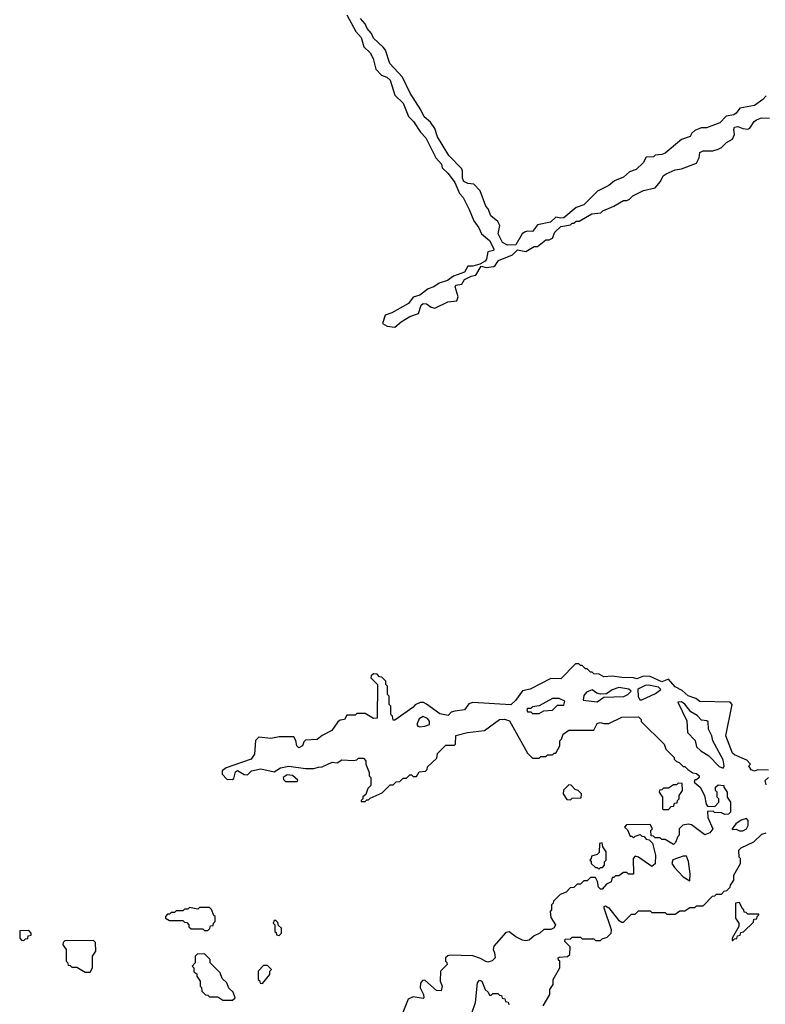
# Model space of a CAD drawing. Extents: x 2889633 to 3052318, y 540750 to 918690.
# Tile 326 of 656: x 2927560 to 2932060, y 758595 to 764539. Entities that reach past the tile are written whole.
import ezdxf

# ---------------------------------------------------------------- set-up
doc = ezdxf.new("R2010")
doc.units = 0

msp = doc.modelspace()

# ---------------------------------------------------------------- linework, layer by layer
at = {"layer": '0CON02XD'}
for points in [[(2929535, 764567.5), (2929587.7, 764467.7), (2929620.7, 764430.7), (2929637.5, 764375), (2929675, 764337.5), (2929693.3, 764305), (2929709.3, 764239.3), (2929743.9, 764203.9), (2929775, 764192.5), (2929795, 764172.5), (2929825, 764082.5), (2929873.8, 764035), (2929906.2, 763955), (2929936.2, 763925), (2929979.2, 763859.2), (2930011.2, 763825), (2930071.2, 763705), (2930105.9, 763665.9), (2930108.8, 763645), (2930145, 763610), (2930185.7, 763555.7), (2930215, 763490), (2930237.5, 763465), (2930273.6, 763393.6), (2930300, 763325), (2930332, 763282), (2930346.4, 763246.4), (2930396.4, 763206.4), (2930422.5, 763155), (2930420, 763145), (2930385, 763137.5), (2930378, 763092), (2930369.3, 763080.7), (2930337.5, 763062.5), (2930295, 763050), (2930265, 763050), (2930245, 763013.8), (2930178.8, 762991.2), (2930142.5, 762965), (2930091.4, 762948.6), (2930060, 762925), (2930025.8, 762914.2), (2929975, 762876.2), (2929935.7, 762864.3), (2929906.7, 762825), (2929805, 762769.2), (2929766.2, 762755), (2929750, 762705), (2929778.3, 762688.3), (2929825, 762682.5), (2929862.5, 762715), (2929913.9, 762746.1), (2929967.5, 762765), (2929983.8, 762815), (2929995, 762825.7), (2930015, 762824), (2930043, 762803), (2930065, 762796.7), (2930143.6, 762836.4), (2930198.3, 762841.7), (2930206.2, 762865), (2930189.2, 762925), (2930193, 762937), (2930228, 762942), (2930245, 762970), (2930285, 762990), (2930313.6, 762996.4), (2930345, 763050), (2930375, 763042.5), (2930421.7, 763048.3), (2930430, 763055)], [(2932065, 764078), (2932045, 764056), (2931995, 764020), (2931906.4, 764003.6), (2931885, 763973.3), (2931870, 763965), (2931822.9, 763957.1), (2931785, 763916.7), (2931705, 763886.7), (2931673.6, 763886.4), (2931635, 763870), (2931616.2, 763853.8), (2931605.8, 763834.2), (2931553.8, 763816.2), (2931455, 763733.3), (2931435, 763723.8), (2931395, 763720), (2931385, 763710), (2931341.7, 763708.3), (2931322.5, 763675), (2931280, 763635), (2931239.5, 763620.5), (2931205, 763588), (2931150, 763565), (2931115, 763538), (2931047, 763503), (2930965, 763420), (2930917.5, 763405), (2930845, 763342.5), (2930825, 763340), (2930795, 763346.7), (2930763.6, 763316.4), (2930685, 763300), (2930655, 763260), (2930625, 763261.2), (2930607.5, 763255), (2930593.3, 763245), (2930555, 763180), (2930505, 763177.5), (2930473, 763193), (2930447.5, 763245), (2930457, 763297), (2930445, 763320), (2930402.5, 763355), (2930387, 763397), (2930373, 763413), (2930340, 763505), (2930300, 763545), (2930265, 763550), (2930241.2, 763561.2), (2930232.3, 763582.3), (2930233.3, 763625), (2930228.3, 763638.3), (2930149.5, 763719.5), (2930082.3, 763832.3), (2930065, 763882.5), (2930040, 763920), (2930001.2, 763951.2), (2929980, 763995), (2929916.2, 764095), (2929870.7, 764190.7), (2929793.8, 764275), (2929767.5, 764355), (2929753.6, 764373.6), (2929695, 764427.5), (2929683.3, 764455), (2929656.2, 764485), (2929644.1, 764514.1), (2929616, 764545)], [(2930430, 763055), (2930450, 763085), (2930535, 763120), (2930565, 763150), (2930615, 763140), (2930665, 763170), (2930685, 763170), (2930735, 763210), (2930755, 763210), (2930775, 763220), (2930790, 763255), (2930825, 763290), (2930885, 763300), (2930895, 763310), (2930905, 763310), (2930918.3, 763321.7), (2930937, 763323), (2931013, 763367), (2931067, 763373), (2931080, 763385), (2931146.7, 763413.3), (2931205, 763447.5), (2931225, 763447.5), (2931240, 763455), (2931260, 763475), (2931325, 763507.5), (2931396.1, 763523.9), (2931428.3, 763561.7), (2931443.9, 763596.1), (2931461.7, 763608.3), (2931515, 763632.5), (2931555, 763637.5), (2931645, 763672.5), (2931660, 763705), (2931663.9, 763736.1), (2931685, 763746.7), (2931743, 763747), (2931775, 763757.5), (2931795, 763767.5), (2931825, 763797.5), (2931863, 763817), (2931873.3, 763845), (2931870, 763875), (2931875, 763888.8), (2931895, 763893.8), (2931925, 763881.2), (2931955, 763877.5), (2931966.4, 763883.6), (2931992.5, 763925), (2932006.1, 763933.9), (2932036.4, 763946.4), (2932085, 763943.3)], [(2932078.3, 760008.3), (2932015, 760010), (2931995, 760002.5), (2931975, 760010), (2931960, 760035), (2931970, 760045), (2931948.3, 760068.3), (2931875, 760100), (2931861.7, 760111.7), (2931822.5, 760215), (2931860, 760405), (2931848.3, 760418.3), (2931665, 760422.5), (2931640.7, 760440.7), (2931595, 760457.5), (2931558.8, 760488.8), (2931515, 760512), (2931475, 760557.5), (2931435, 760542), (2931365, 760573.8), (2931323.9, 760576.1), (2931285, 760560), (2931265, 760566.7), (2931195, 760567.5), (2931135, 760576.7), (2931085, 760572.5), (2931057, 760587), (2931025, 760590), (2931015, 760600), (2931005, 760600), (2930985, 760620), (2930975, 760620), (2930955, 760640), (2930945, 760640), (2930935, 760650), (2930915, 760650), (2930825, 760560), (2930765, 760562.5), (2930641.7, 760498.3), (2930595, 760487.5), (2930551.7, 760428.3), (2930525, 760403.3), (2930295, 760416.7), (2930270.7, 760409.3), (2930245, 760372.5), (2930186.4, 760363.6), (2930165, 760357.5), (2930145, 760337.5), (2930095, 760347.5), (2930015, 760407.5), (2929996.4, 760416.4), (2929977, 760417), (2929947, 760403), (2929933, 760387), (2929825, 760310), (2929815, 760310), (2929810, 760335), (2929800, 760345), (2929800, 760395), (2929790, 760405), (2929790, 760455), (2929780, 760465), (2929780, 760515), (2929770, 760525), (2929770, 760545), (2929745, 760570), (2929731.7, 760571.7), (2929718.3, 760588.3), (2929695, 760590), (2929681.7, 760578.3), (2929680, 760565), (2929720, 760525), (2929718.3, 760321.7), (2929695, 760320), (2929645, 760350), (2929595, 760350), (2929585, 760340), (2929535, 760340), (2929520, 760315), (2929495, 760310), (2929480.7, 760299.3), (2929443, 760247), (2929385, 760217.5), (2929355, 760192.5), (2929285, 760190), (2929275, 760180), (2929266.7, 760155), (2929245, 760143.8), (2929232.5, 760155), (2929227, 760187), (2929215, 760210), (2929125, 760210), (2929075, 760200), (2929003, 760207), (2928983, 760187), (2928977.5, 760105), (2928957.5, 760075), (2928806.7, 760023.3), (2928782.5, 760005), (2928782.5, 759985), (2928810, 759955), (2928845, 759952.5), (2928851.7, 759958.3), (2928861.7, 759998.3), (2928875, 760006.7), (2928915, 759982.5), (2928935, 759980), (2928960, 760005), (2929015, 760016.7), (2929095, 759997.5), (2929135, 760022.5), (2929185, 760032.5), (2929285, 760017.5), (2929335, 760017.5), (2929363.3, 760026.7)], [(2931045, 760420), (2931085, 760450), (2931207, 760453), (2931230, 760465), (2931250, 760485), (2931236.4, 760496.4), (2931175, 760506.7), (2931135, 760492.5), (2931101.7, 760468.3), (2931065, 760467.5), (2931043.3, 760473.3), (2931015, 760492.5), (2931005, 760490), (2930981.7, 760478.3), (2930965, 760460), (2930961.7, 760431.7), (2931045, 760420)], [(2931315, 760432.5), (2931398.3, 760471.7), (2931430, 760495), (2931415, 760508.8), (2931355, 760521.2), (2931335, 760518.8), (2931299.3, 760500.7), (2931290, 760495), (2931293.6, 760453.6), (2931303.6, 760433.6), (2931315, 760432.5)], [(2930695, 760350), (2930723, 760367), (2930775, 760370), (2930805, 760400), (2930845, 760400), (2930850, 760425), (2930815, 760440), (2930775, 760440), (2930695, 760397.5), (2930655, 760390), (2930645, 760380), (2930625, 760380), (2930620, 760375), (2930625, 760360), (2930645, 760360), (2930655, 760350), (2930695, 760350)], [(2931805, 760020), (2931811.2, 760035), (2931805, 760070), (2931742.5, 760185), (2931736.7, 760215), (2931717.5, 760255), (2931715, 760300), (2931707, 760307), (2931675, 760310), (2931648.3, 760338.3), (2931610.7, 760360.7), (2931575, 760407.5), (2931555, 760420), (2931531.7, 760418.3), (2931587, 760307), (2931590, 760235), (2931637, 760187), (2931645, 760150), (2931670, 760125), (2931720, 760095), (2931780.7, 760030.7), (2931805, 760020)], [(2929363.3, 760026.7), (2929385, 760027.5), (2929445, 760057.5), (2929477, 760053), (2929505, 760070), (2929575, 760067.5), (2929595, 760070), (2929605, 760080), (2929635, 760080), (2929650, 760065), (2929650, 760045), (2929670, 759995), (2929670, 759975), (2929680, 759965), (2929680, 759915), (2929661.7, 759898.3), (2929648.3, 759861.7), (2929631.7, 759848.3), (2929630, 759835), (2929620, 759825), (2929620, 759820), (2929645, 759820), (2929655, 759830), (2929665, 759830), (2929675, 759840), (2929748.3, 759871.7), (2929795, 759920), (2929815, 759920), (2929831.7, 759938.3), (2929855, 759940), (2929875, 759960), (2929895, 759960), (2929915, 759980), (2929925, 759980), (2929935, 759970), (2929955, 759970), (2929971.7, 759998.3), (2930008.3, 760001.7), (2930018.3, 760011.7), (2930021.7, 760028.3), (2930078.3, 760081.7), (2930081.7, 760108.3), (2930131.7, 760158.3), (2930185, 760160), (2930190, 760165), (2930193, 760217), (2930263.6, 760236.4), (2930365, 760247.5), (2930455, 760313.8), (2930485, 760316.2), (2930516.4, 760306.4), (2930625, 760110), (2930655, 760080), (2930695, 760080), (2930705, 760090), (2930735, 760090), (2930745, 760100), (2930775, 760100), (2930785, 760110), (2930795, 760110), (2930820, 760155), (2930820, 760185), (2930830, 760195), (2930840, 760225), (2930875, 760250), (2931025, 760250), (2931045, 760290), (2931063, 760297), (2931085, 760290), (2931115, 760290), (2931195, 760327.5), (2931295, 760330), (2931310, 760315), (2931311.7, 760301.7), (2931450, 760165), (2931460, 760135), (2931510, 760085), (2931510, 760075), (2931525, 760060), (2931540, 760055), (2931565, 760030), (2931575, 760030), (2931591.7, 760011.7), (2931623, 759993), (2931645, 759987.5), (2931660, 759975), (2931660, 759965), (2931645, 759950), (2931635, 759950), (2931630, 759935), (2931667.5, 759905), (2931692.5, 759855), (2931703, 759803), (2931711.7, 759791.7), (2931755, 759790), (2931780, 759815), (2931780, 759835), (2931770, 759845), (2931770, 759875), (2931760, 759885), (2931760, 759905), (2931775, 759920), (2931810, 759915), (2931810, 759905), (2931830, 759875), (2931830, 759845), (2931850, 759815), (2931850, 759755), (2931837, 759743), (2931815, 759740), (2931795, 759750), (2931753, 759753), (2931745, 759760), (2931711.7, 759758.3), (2931713, 759723), (2931742.5, 759655), (2931725, 759630), (2931695, 759618.8), (2931615, 759677.5), (2931595, 759682.5), (2931563, 759677), (2931540, 759655), (2931540, 759615), (2931531.7, 759608.3), (2931518.3, 759571.7), (2931505, 759560), (2931455, 759590), (2931435, 759590), (2931425, 759600), (2931395, 759600), (2931385, 759610), (2931371.7, 759611.7), (2931370, 759645), (2931380, 759655), (2931365, 759680), (2931221.7, 759678.3), (2931210, 759665), (2931228.3, 759648.3), (2931245, 759610), (2931255, 759610), (2931265, 759600), (2931275, 759610), (2931305, 759620), (2931315, 759610), (2931328.3, 759608.3), (2931341.7, 759591.7), (2931358.3, 759588.3), (2931378.3, 759568.3), (2931397.5, 759495), (2931395, 759442.5), (2931375, 759427.5), (2931295, 759482.5), (2931275, 759490), (2931263.3, 759475), (2931265, 759380), (2931235, 759380), (2931225, 759390), (2931205, 759390), (2931175, 759370), (2931155, 759370), (2931145, 759360), (2931135, 759360), (2931130, 759335), (2931100.7, 759319.3), (2931075, 759290), (2931065, 759290), (2931053, 759303), (2931047, 759337), (2931035, 759360), (2931005, 759360), (2930985, 759340), (2930965, 759340), (2930945, 759320), (2930925, 759320), (2930905, 759300), (2930881.7, 759298.3), (2930858.3, 759271.7), (2930821.7, 759258.3), (2930781.7, 759218.3), (2930780, 759205), (2930770, 759195), (2930770, 759165), (2930762.5, 759155), (2930765, 759120), (2930793.3, 759075), (2930785, 759057.5), (2930765, 759047.5), (2930723, 759047), (2930700, 759025), (2930665, 759007.5), (2930635, 758982.5), (2930615, 758977.5), (2930595, 758982.5), (2930555, 759002.5), (2930515, 759032.5), (2930495, 759027.5), (2930422.5, 758945), (2930417.5, 758925), (2930426.4, 758906.4), (2930430, 758875), (2930411.7, 758858.3), (2930385, 758850), (2930373, 758853), (2930341.7, 758871.7), (2930295, 758887.5), (2930155, 758892.5), (2930143, 758887), (2930130, 758875), (2930130, 758855), (2930138.3, 758848.3), (2930140, 758835), (2930100, 758795), (2930097.5, 758735), (2930110, 758705), (2930103, 758677), (2930075, 758677.5), (2930005, 758740), (2929991.7, 758738.3), (2929978.3, 758721.7), (2929977.5, 758695), (2929997.5, 758655), (2930000, 758635), (2929995, 758630), (2929935, 758640), (2929903.6, 758626.4), (2929873.3, 758545)], [(2929975, 760270), (2930005, 760273.8), (2930032.5, 760285), (2930033.3, 760305), (2930020.7, 760320.7), (2929995, 760332.5), (2929971.7, 760318.3), (2929957.5, 760285), (2929963.8, 760273.8), (2929975, 760270)], [(2929235, 759940), (2929238.3, 759948.3), (2929207, 759977), (2929175, 759980), (2929150, 759965), (2929151.7, 759951.7), (2929165, 759940), (2929235, 759940)], [(2932065, 759920), (2932060, 759945), (2932080, 759965)], [(2930885, 759830), (2930895, 759840), (2930948.3, 759841.7), (2930950, 759865), (2930930, 759885), (2930911.7, 759891.7), (2930888.3, 759918.3), (2930875, 759920), (2930841.7, 759888.3), (2930840, 759865), (2930861.7, 759831.7), (2930885, 759830)], [(2931475, 759770), (2931491.7, 759788.3), (2931508.3, 759791.7), (2931511.7, 759808.3), (2931528.3, 759811.7), (2931530, 759825), (2931540, 759835), (2931540, 759855), (2931560, 759885), (2931558.3, 759928.3), (2931535, 759930), (2931525, 759920), (2931505, 759920), (2931475, 759900), (2931445, 759900), (2931435, 759890), (2931421.7, 759888.3), (2931420, 759875), (2931440, 759845), (2931440, 759775), (2931445, 759770), (2931475, 759770)], [(2931925, 759642.5), (2931946.4, 759653.6), (2931956.4, 759673.6), (2931957.5, 759705), (2931946.4, 759716.4), (2931915, 759706.7), (2931882.5, 759685), (2931860, 759655), (2931860, 759650), (2931885, 759652.5), (2931905, 759642.5), (2931925, 759642.5)], [(2930720, 758585), (2930760, 758655), (2930760, 758685), (2930780, 758715), (2930780, 758745), (2930820, 758815), (2930820, 758855), (2930811.7, 758861.7), (2930810, 758875), (2930815, 758880), (2930867, 758883), (2930880, 758895), (2930881.7, 758941.7), (2930850, 758975), (2930851.7, 758988.3), (2930885, 758990), (2930895, 759000), (2930945, 759000), (2930955, 758990), (2931025, 758990), (2931035, 758980), (2931065, 758980), (2931075, 758990), (2931105, 759000), (2931130, 759025), (2931132.5, 759045), (2931087.5, 759175), (2931087.5, 759185), (2931095, 759190), (2931115, 759176.7), (2931173.6, 759103.6), (2931195, 759090), (2931205, 759090), (2931251.7, 759138.3), (2931275, 759140), (2931295, 759160), (2931365, 759160), (2931375, 759150), (2931455, 759150), (2931465, 759140), (2931515, 759140), (2931545, 759160), (2931575, 759160), (2931605, 759180), (2931635, 759180), (2931645, 759190), (2931685, 759190), (2931741.7, 759248.3), (2931755, 759250), (2931765, 759260), (2931795, 759260), (2931811.7, 759278.3), (2931828.3, 759281.7), (2931848.3, 759301.7), (2931850, 759315), (2931870, 759345), (2931870, 759375), (2931910, 759445), (2931910, 759475), (2931903, 759483), (2931900, 759525), (2931915, 759540), (2931990, 759575), (2932038.3, 759621.7), (2932065, 759630)], [(2931055, 759410), (2931065, 759420), (2931078.3, 759421.7), (2931090, 759435), (2931090, 759455), (2931100, 759465), (2931100, 759515), (2931080, 759545), (2931075, 759570), (2931060, 759565), (2931058.3, 759511.7), (2931045, 759500), (2931011.7, 759488.3), (2931010, 759475), (2931000, 759465), (2931008.3, 759458.3), (2931010, 759445), (2931035, 759420), (2931045, 759420), (2931055, 759410)], [(2931605, 759340), (2931607, 759383), (2931596.4, 759456.4), (2931585, 759490), (2931565, 759490), (2931502, 759468), (2931496.2, 759445), (2931511.2, 759421.2), (2931565, 759363.8), (2931605, 759340)], [(2928695, 759040), (2928708.3, 759051.7), (2928711.7, 759068.3), (2928728.3, 759071.7), (2928730, 759085), (2928740, 759095), (2928740, 759125), (2928731.7, 759131.7), (2928718.3, 759168.3), (2928705, 759180), (2928645, 759180), (2928635, 759170), (2928585, 759180), (2928575, 759170), (2928555, 759170), (2928545, 759160), (2928505, 759160), (2928495, 759150), (2928475, 759150), (2928465, 759140), (2928451.7, 759138.3), (2928440, 759125), (2928440, 759115), (2928465, 759100), (2928545, 759100), (2928555, 759090), (2928568.3, 759088.3), (2928580, 759075), (2928581.7, 759061.7), (2928595, 759050), (2928665, 759050), (2928675, 759040), (2928695, 759040)], [(2931865, 758980), (2931875, 758990), (2931888.3, 758991.7), (2931891.7, 759008.3), (2931908.3, 759011.7), (2931911.7, 759028.3), (2931928.3, 759031.7), (2931988.3, 759091.7), (2931991.7, 759108.3), (2932008.3, 759111.7), (2932010, 759125), (2932020, 759135), (2932020, 759140), (2931955, 759140), (2931945, 759150), (2931931.7, 759151.7), (2931930, 759165), (2931921.7, 759171.7), (2931905, 759210), (2931880, 759205), (2931880, 759115), (2931900, 759085), (2931900, 759065), (2931860, 758995), (2931860, 758980), (2931865, 758980)], [(2929125, 759010), (2929140, 759025), (2929140, 759055), (2929121.7, 759071.7), (2929118.3, 759088.3), (2929105, 759100), (2929095, 759100), (2929090, 759085), (2929100, 759075), (2929100, 759035), (2929108.3, 759028.3), (2929110, 759015), (2929125, 759010)], [(2927585, 758980), (2927595, 758990), (2927608.3, 758991.7), (2927611.7, 759008.3), (2927628.3, 759011.7), (2927630, 759025), (2927615, 759040), (2927561.7, 759038.3), (2927560, 758995), (2927571.7, 758981.7), (2927585, 758980)], [(2927985, 758790), (2928000, 758815), (2928000, 758885), (2928020, 758915), (2928018.3, 758968.3), (2928005, 758980), (2927831.7, 758978.3), (2927821.7, 758968.3), (2927820, 758955), (2927840, 758925), (2927840, 758855), (2927848.3, 758848.3), (2927851.7, 758831.7), (2927865, 758830), (2927875, 758820), (2927905, 758820), (2927955, 758790), (2927985, 758790)], [(2928845, 758620), (2928860, 758635), (2928848.3, 758668.3), (2928821.7, 758691.7), (2928810, 758725), (2928781.7, 758751.7), (2928770, 758785), (2928710, 758845), (2928710, 758865), (2928675, 758900), (2928631.7, 758898.3), (2928620, 758885), (2928620, 758845), (2928600, 758825), (2928610, 758815), (2928611.7, 758791.7), (2928628.3, 758778.3), (2928630, 758765), (2928650, 758735), (2928650, 758705), (2928657, 758697), (2928660, 758675), (2928681.7, 758651.7), (2928695, 758650), (2928705, 758640), (2928755, 758640), (2928785, 758620), (2928845, 758620)], [(2929025, 758720), (2929070, 758775), (2929070, 758795), (2929080, 758805), (2929055, 758830), (2929031.7, 758828.3), (2929000, 758795), (2929000, 758745), (2929008.3, 758738.3), (2929011.7, 758721.7), (2929025, 758720)], [(2930288.3, 758541.7), (2930310, 758605), (2930322.5, 758725), (2930335, 758740), (2930350, 758735), (2930370, 758685), (2930388.3, 758668.3), (2930395, 758650), (2930405, 758650), (2930415, 758660), (2930445, 758660), (2930455, 758650), (2930468.3, 758648.3), (2930471.7, 758631.7), (2930488.3, 758628.3), (2930491.7, 758611.7), (2930508.3, 758608.3), (2930511.7, 758591.7)]]:
    msp.add_lwpolyline(points, dxfattribs=at)

doc.saveas('drawing.dxf')
